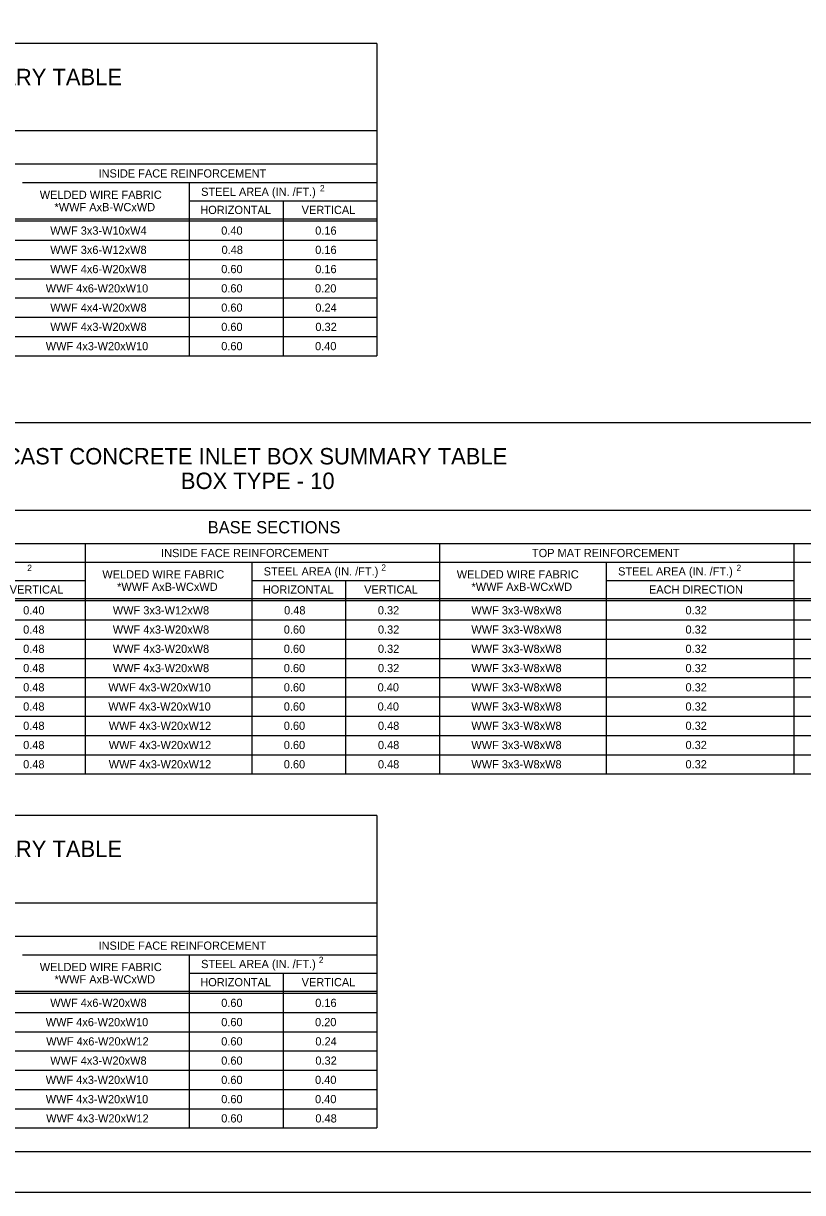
# Model space of a CAD drawing. Extents: x -6420 to 49575, y -4552 to 11624.
# Drawn here: x 2756 to 3691, y -2018 to -615 of the extents above; entities that cross this region are included whole.
import ezdxf

# ---------------------------------------------------------------- set-up
doc = ezdxf.new("R2010")
doc.units = 0
doc.layers.add('1', color=7, linetype='Continuous')
doc.layers.add('PLT-BNDY', color=7, linetype='Continuous')

msp = doc.modelspace()

# ---------------------------------------------------------------- linework, layer by layer
at = {"layer": '1'}
for p, q in [((3180.1, -639.2), (2035.1, -639.2)), ((3180.1, -639.2), (3180.1, -1013.9)), ((3180.1, -744.2), (2035.1, -744.2)), ((3180.1, -784.2), (2035.1, -784.2)), ((2755.1, -806.2), (3180.1, -806.2)), ((2955.1, -806.2), (2955.1, -1013.9)), ((2955.1, -828.2), (3180.1, -828.2)), ((3067.6, -828.2), (3067.6, -1013.9)), ((2035.1, -849.8), (3180.1, -849.8)), ((2035.1, -852.2), (3180.1, -852.2)), ((2035.1, -875.3), (3180.1, -875.3)), ((2035.1, -898.4), (3180.1, -898.4)), ((2035.1, -921.5), (3180.1, -921.5)), ((2035.1, -944.6), (3180.1, -944.6)), ((2035.1, -967.7), (3180.1, -967.7)), ((2035.1, -990.8), (3180.1, -990.8)), ((2035.1, -1013.9), (3180.1, -1013.9)), ((4105.1, -1094.6), (2035.1, -1094.6)), ((4105.1, -1199.6), (2035.1, -1199.6)), ((4105.1, -1239.6), (2035.1, -1239.6)), ((2830.1, -1239.6), (2830.1, -1515.6)), ((3255.1, -1239.6), (3255.1, -1515.6)), ((3680.1, -1239.6), (3680.1, -1515.6)), ((2405.1, -1261.6), (2830.1, -1261.6)), ((2830.1, -1261.6), (4105.1, -1261.6)), ((3030.1, -1261.6), (3030.1, -1515.6)), ((3455.1, -1261.6), (3455.1, -1515.6)), ((2605.1, -1283.6), (2830.1, -1283.6)), ((3030.1, -1283.6), (3255.1, -1283.6)), ((3142.6, -1283.6), (3142.6, -1515.6)), ((3455.1, -1283.6), (3680.1, -1283.6)), ((2035.1, -1305.2), (4105.1, -1305.2)), ((2035.1, -1307.7), (4105.1, -1307.7)), ((2035.1, -1330.8), (4105.1, -1330.8)), ((2035.1, -1353.9), (4105.1, -1353.9)), ((2035.1, -1377), (4105.1, -1377)), ((2035.1, -1400.1), (4105.1, -1400.1)), ((2035.1, -1423.2), (4105.1, -1423.2)), ((2035.1, -1446.3), (4105.1, -1446.3)), ((2035.1, -1469.4), (4105.1, -1469.4)), ((2035.1, -1492.5), (4105.1, -1492.5)), ((2035.1, -1515.6), (4105.1, -1515.6)), ((3180.1, -1565.6), (2035.1, -1565.6)), ((3180.1, -1565.6), (3180.1, -1940.3)), ((3180.1, -1670.6), (2035.1, -1670.6)), ((3180.1, -1710.6), (2035.1, -1710.6)), ((2755.1, -1732.6), (3180.1, -1732.6)), ((2955.1, -1732.6), (2955.1, -1940.3)), ((2955.1, -1754.6), (3180.1, -1754.6)), ((3067.6, -1754.6), (3067.6, -1940.3)), ((2035.1, -1776.2), (3180.1, -1776.2)), ((2035.1, -1778.6), (3180.1, -1778.6)), ((2035.1, -1801.7), (3180.1, -1801.7)), ((2035.1, -1824.8), (3180.1, -1824.8)), ((2035.1, -1847.9), (3180.1, -1847.9)), ((2035.1, -1871), (3180.1, -1871)), ((2035.1, -1894.1), (3180.1, -1894.1)), ((2035.1, -1917.2), (3180.1, -1917.2)), ((2035.1, -1940.3), (3180.1, -1940.3))]:
    msp.add_line(p, q, dxfattribs=at)
msp.add_lwpolyline([(4563.9, -1968.6), (4563.9, -118.2), (1985.1, -118.2), (1985.1, -1968.6), (4563.9, -1968.6), (4563.9, -1882.1), (3907.7, -1882.1), (3907.7, -1669.9), (4563.9, -1669.9), (4563.9, -1574.9), (3907.7, -1574.9), (3907.7, -1968.6), (4166.3, -1968.6), (4166.3, -1882.1), (4166.3, -1968.6), (4418.9, -1968.6), (4418.9, -1882.1), (4418.9, -1922.6), (4563.9, -1922.6)], dxfattribs=at)
at = {"layer": 'PLT-BNDY'}
msp.add_lwpolyline([(1857.2, -69), (4616.4, -69), (4616.4, -2017.8), (1857.2, -2017.8)], close=True, dxfattribs=at)

# ---------------------------------------------------------------- texts
at = {"layer": '1'}
for s, height, p in [('PRECAST CONCRETE INLET BOX SUMMARY TABLE', 19.685, (2217.7, -689.4)), ('INSIDE FACE REINFORCEMENT', 9.843, (2846.3, -800.1)), ('STEEL AREA (IN. /FT.)', 9.843, (2969.3, -822.1)), ('2', 7.5, (3111.8, -816.7)), ('WELDED WIRE FABRIC', 9.843, (2775.8, -825.7)), ('*WWF AxB-WCxWD', 9.843, (2793.5, -840.5)), ('HORIZONTAL', 9.84, (2968.3, -843.9)), ('VERTICAL', 9.84, (3089.8, -843.9)), ('WWF 3x3-W10xW4', 9.843, (2788.4, -868.7)), ('0.40', 9.84, (2993.4, -868.7)), ('0.16', 9.84, (3106.1, -868.7)), ('WWF 3x6-W12xW8', 9.843, (2788.4, -891.8)), ('0.48', 9.84, (2993.8, -891.8)), ('0.16', 9.84, (3106.1, -891.8)), ('WWF 4x6-W20xW8', 9.843, (2788.4, -914.9)), ('0.60', 9.84, (2993.4, -914.9)), ('0.16', 9.84, (3106.1, -914.9)), ('WWF 4x6-W20xW10', 9.843, (2783, -938)), ('0.60', 9.84, (2993.4, -938)), ('0.20', 9.84, (3105.9, -938)), ('WWF 4x4-W20xW8', 9.843, (2788.4, -961.1)), ('0.60', 9.84, (2993.4, -961.1)), ('0.24', 9.84, (3106.3, -961.1)), ('WWF 4x3-W20xW8', 9.843, (2788.4, -984.2)), ('0.60', 9.84, (2993.4, -984.2)), ('0.32', 9.84, (3106.3, -984.2)), ('WWF 4x3-W20xW10', 9.843, (2783, -1007.3)), ('0.60', 9.84, (2993.4, -1007.3)), ('0.40', 9.84, (3105.9, -1007.3)), ('PRECAST CONCRETE INLET BOX SUMMARY TABLE', 19.685, (2679.6, -1144.3)), ('BOX TYPE - 10', 19.685, (2945, -1173.8)), ('BASE SECTIONS', 14.764, (2977.2, -1227)), ('INSIDE FACE REINFORCEMENT', 9.843, (2921.3, -1255.5)), ('TOP MAT REINFORCEMENT', 9.843, (3366, -1255.5)), ('2', 7.5, (2760.8, -1272.1)), ('WELDED WIRE FABRIC', 9.843, (2850.8, -1281.1)), ('STEEL AREA (IN. /FT.)', 9.843, (3044.3, -1277.5)), ('2', 7.5, (3185.4, -1271.7)), ('WELDED WIRE FABRIC', 9.843, (3275.8, -1281.1)), ('STEEL AREA (IN. /FT.)', 9.843, (3469.3, -1277.5)), ('2', 7.5, (3611.3, -1272.1)), ('VERTICAL', 9.84, (2739.8, -1299.3)), ('*WWF AxB-WCxWD', 9.843, (2868.5, -1296)), ('HORIZONTAL', 9.84, (3043.3, -1299.3)), ('VERTICAL', 9.84, (3164.8, -1299.3)), ('*WWF AxB-WCxWD', 9.843, (3293.5, -1296)), ('EACH DIRECTION', 9.843, (3506.3, -1299.3)), ('0.40', 9.84, (2755.9, -1324.2)), ('WWF 3x3-W12xW8', 9.843, (2863.4, -1324.2)), ('0.48', 9.84, (3068.8, -1324.2)), ('0.32', 9.84, (3181.2, -1324.2)), ('WWF 3x3-W8xW8', 9.843, (3293.3, -1324.2)), ('0.32', 9.84, (3550.1, -1324.2)), ('0.48', 9.84, (2755.9, -1347.3)), ('WWF 4x3-W20xW8', 9.843, (2863.4, -1347.3)), ('0.60', 9.84, (3068.4, -1347.3)), ('0.32', 9.84, (3181.3, -1347.3)), ('WWF 3x3-W8xW8', 9.843, (3293.3, -1347.3)), ('0.32', 9.84, (3550.1, -1347.3)), ('0.48', 9.84, (2755.9, -1370.4)), ('WWF 4x3-W20xW8', 9.843, (2863.4, -1370.4)), ('0.60', 9.84, (3068.4, -1370.4)), ('0.32', 9.84, (3181.3, -1370.4)), ('WWF 3x3-W8xW8', 9.843, (3293.3, -1370.4)), ('0.32', 9.84, (3550.1, -1370.4)), ('0.48', 9.84, (2755.9, -1393.5)), ('WWF 4x3-W20xW8', 9.843, (2863.4, -1393.5)), ('0.60', 9.84, (3068.4, -1393.5)), ('0.32', 9.84, (3181.3, -1393.5)), ('WWF 3x3-W8xW8', 9.843, (3293.3, -1393.5)), ('0.32', 9.84, (3550.1, -1393.5)), ('0.48', 9.84, (2755.9, -1416.6)), ('WWF 4x3-W20xW10', 9.843, (2858, -1416.6)), ('0.60', 9.84, (3068.4, -1416.6)), ('0.40', 9.84, (3180.9, -1416.6)), ('WWF 3x3-W8xW8', 9.843, (3293.3, -1416.6)), ('0.32', 9.84, (3550.1, -1416.6)), ('0.48', 9.84, (2755.9, -1439.6)), ('WWF 4x3-W20xW10', 9.843, (2858, -1439.6)), ('0.60', 9.84, (3068.4, -1439.6)), ('0.40', 9.84, (3180.9, -1439.6)), ('WWF 3x3-W8xW8', 9.843, (3293.3, -1439.6)), ('0.32', 9.84, (3550.1, -1439.6)), ('0.48', 9.84, (2755.9, -1462.7)), ('WWF 4x3-W20xW12', 9.843, (2858.5, -1462.7)), ('0.60', 9.84, (3068.4, -1462.7)), ('0.48', 9.84, (3181.3, -1462.7)), ('WWF 3x3-W8xW8', 9.843, (3293.3, -1462.7)), ('0.32', 9.84, (3550.1, -1462.7)), ('0.48', 9.84, (2755.9, -1485.8)), ('WWF 4x3-W20xW12', 9.843, (2858.5, -1485.8)), ('0.60', 9.84, (3068.4, -1485.8)), ('0.48', 9.84, (3181.3, -1485.8)), ('WWF 3x3-W8xW8', 9.843, (3293.3, -1485.8)), ('0.32', 9.84, (3550.1, -1485.8)), ('0.48', 9.84, (2755.9, -1508.9)), ('WWF 4x3-W20xW12', 9.843, (2858.5, -1508.9)), ('0.60', 9.84, (3068.4, -1508.9)), ('0.48', 9.84, (3181.3, -1508.9)), ('WWF 3x3-W8xW8', 9.843, (3293.3, -1508.9)), ('0.32', 9.84, (3550.1, -1508.9)), ('PRECAST CONCRETE INLET BOX SUMMARY TABLE', 19.685, (2217.7, -1615.3)), ('INSIDE FACE REINFORCEMENT', 9.843, (2846.3, -1726.5)), ('STEEL AREA (IN. /FT.)', 9.843, (2969.3, -1748.5)), ('2', 7.5, (3110.4, -1742.4)), ('WELDED WIRE FABRIC', 9.843, (2775.8, -1752.1)), ('*WWF AxB-WCxWD', 9.843, (2793.5, -1766.9)), ('HORIZONTAL', 9.84, (2968.3, -1770.3)), ('VERTICAL', 9.84, (3089.8, -1770.3)), ('WWF 4x6-W20xW8', 9.843, (2788.4, -1795.1)), ('0.60', 9.84, (2993.4, -1795.1)), ('0.16', 9.84, (3106.1, -1795.1)), ('WWF 4x6-W20xW10', 9.843, (2783, -1818.2)), ('0.60', 9.84, (2993.4, -1818.2)), ('0.20', 9.84, (3105.9, -1818.2)), ('WWF 4x6-W20xW12', 9.843, (2783.5, -1841.3)), ('0.60', 9.84, (2993.4, -1841.3)), ('0.24', 9.84, (3106.3, -1841.3)), ('WWF 4x3-W20xW8', 9.843, (2788.4, -1864.4)), ('0.60', 9.84, (2993.4, -1864.4)), ('0.32', 9.84, (3106.3, -1864.4)), ('WWF 4x3-W20xW10', 9.843, (2783, -1887.5)), ('0.60', 9.84, (2993.4, -1887.5)), ('0.40', 9.84, (3105.9, -1887.5)), ('WWF 4x3-W20xW10', 9.843, (2783, -1910.6)), ('0.60', 9.84, (2993.4, -1910.6)), ('0.40', 9.84, (3105.9, -1910.6)), ('WWF 4x3-W20xW12', 9.843, (2783.5, -1933.7)), ('0.60', 9.84, (2993.4, -1933.7)), ('0.48', 9.84, (3106.3, -1933.7))]:
    msp.add_text(s, height=height, dxfattribs=at).set_placement(p)

doc.saveas('drawing.dxf')
